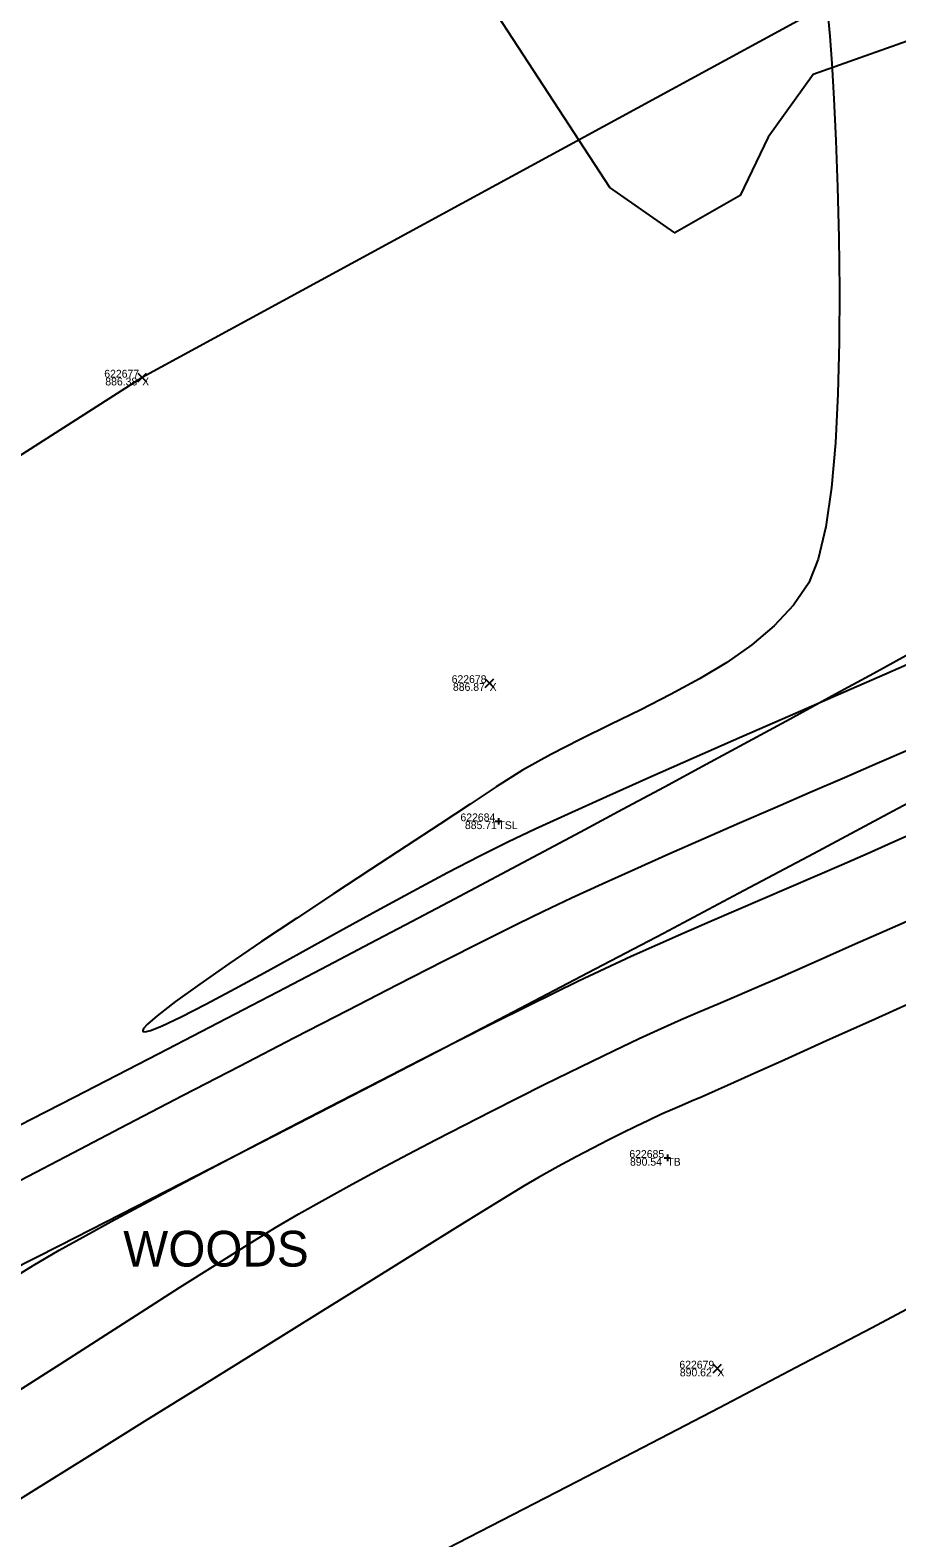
# Model space of a CAD drawing. Extents: x 1957117 to 1971063, y 701601 to 715861.
# Drawn here: x 1966950.7 to 1966989.5, y 709704.8 to 709772.4 of the extents above; entities that cross this region are included whole.
import ezdxf

# ---------------------------------------------------------------- set-up
doc = ezdxf.new("R2010")
doc.units = 0
for name, color, linetype in [('AP_X_Lights', 7, 'Continuous'), ('DT_X_Contour_Major', 7, 'Continuous'), ('DT_X_Contour_Minor', 7, 'Continuous'), ('DT_X_TIN_Hull', 7, 'Continuous'), ('GE_X_CL_20', 7, 'Continuous'), ('PV_P_Drive', 7, 'Continuous'), ('PV_P_Shoulder', 7, 'Continuous'), ('RS_Raster1', 7, 'Continuous'), ('RW_X_Esmt_RR', 7, 'Continuous'), ('SC_Scratch1', 7, 'Continuous'), ('SC_Shading5', 7, 'Continuous'), ('VG_X_Text', 7, 'Continuous'), ('VG_X_Tree_Line_Rt', 7, 'Continuous')]:
    doc.layers.add(name, color=color, linetype=linetype)

msp = doc.modelspace()

# ---------------------------------------------------------------- linework, layer by layer
at = {"layer": 'AP_X_Lights'}
for p, q in [((1966955.488, 709756.608), (1966955.876, 709756.998)), ((1966955.488, 709756.998), (1966955.876, 709756.608)), ((1966971.072, 709742.917), (1966971.46, 709743.307)), ((1966971.072, 709743.307), (1966971.46, 709742.917)), ((1966981.285, 709712.189), (1966981.673, 709712.579)), ((1966981.285, 709712.579), (1966981.673, 709712.189))]:
    msp.add_line(p, q, dxfattribs=at)
at = {"layer": 'DT_X_Contour_Major'}
msp.add_lwpolyline([(1966990.942, 709729.119), (1966988.554, 709728.045), (1966986.382, 709727.069), (1966984.504, 709726.225), (1966982.995, 709725.548), (1966981.934, 709725.071), (1966981.397, 709724.831), (1966980.804, 709724.57), (1966980.319, 709724.364), (1966979.889, 709724.182), (1966979.461, 709723.997), (1966978.981, 709723.781), (1966978.395, 709723.506), (1966977.821, 709723.23), (1966977.218, 709722.937), (1966976.578, 709722.619), (1966975.891, 709722.269), (1966975.149, 709721.879), (1966974.343, 709721.442), (1966973.465, 709720.951), (1966972.821, 709720.569), (1966971.693, 709719.88), (1966970.145, 709718.927), (1966968.245, 709717.752), (1966966.06, 709716.397), (1966963.657, 709714.904), (1966961.103, 709713.316), (1966958.464, 709711.673), (1966955.808, 709710.02), (1966953.201, 709708.396), (1966950.71, 709706.846), (1966948.402, 709705.41)], dxfattribs=at)
msp.add_lwpolyline([(1966990.942, 709729.119), (1966988.554, 709728.045), (1966986.382, 709727.069), (1966984.504, 709726.225), (1966982.995, 709725.548), (1966981.934, 709725.071), (1966981.397, 709724.831), (1966980.804, 709724.57), (1966980.319, 709724.364), (1966979.889, 709724.182), (1966979.461, 709723.997), (1966978.981, 709723.781), (1966978.395, 709723.506), (1966977.821, 709723.23), (1966977.218, 709722.937), (1966976.578, 709722.619), (1966975.891, 709722.269), (1966975.149, 709721.879), (1966974.343, 709721.442), (1966973.465, 709720.951), (1966972.821, 709720.569), (1966971.693, 709719.88), (1966970.145, 709718.927), (1966968.245, 709717.752), (1966966.06, 709716.397), (1966963.657, 709714.904), (1966961.103, 709713.316), (1966958.464, 709711.673), (1966955.808, 709710.02), (1966953.201, 709708.396), (1966950.71, 709706.846), (1966948.402, 709705.41)], dxfattribs=at)
at = {"layer": 'DT_X_Contour_Minor'}
for points in [[(1966986.456, 709772.9), (1966986.527, 709772.107), (1966986.613, 709770.887), (1966986.704, 709769.307), (1966986.793, 709767.436), (1966986.87, 709765.341), (1966986.927, 709763.091), (1966986.955, 709760.752), (1966986.944, 709758.393), (1966986.886, 709756.081), (1966986.772, 709753.885), (1966986.594, 709751.871), (1966986.342, 709750.108), (1966986.007, 709748.663), (1966985.581, 709747.604), (1966984.894, 709746.597), (1966984.033, 709745.674), (1966983.027, 709744.825), (1966981.898, 709744.036), (1966980.674, 709743.296), (1966979.38, 709742.593), (1966978.041, 709741.914), (1966976.682, 709741.248), (1966975.329, 709740.582), (1966974.008, 709739.904), (1966972.744, 709739.202), (1966971.562, 709738.464), (1966970.4, 709737.69), (1966969.037, 709736.792), (1966967.526, 709735.802), (1966965.919, 709734.748), (1966964.268, 709733.663), (1966962.625, 709732.577), (1966961.041, 709731.52), (1966959.57, 709730.523), (1966958.262, 709729.616), (1966957.171, 709728.831), (1966956.348, 709728.198), (1966955.917, 709727.822), (1966955.744, 709727.626), (1966955.707, 709727.54), (1966955.713, 709727.511), (1966955.735, 709727.492), (1966955.823, 709727.483), (1966956.058, 709727.539), (1966956.551, 709727.732), (1966957.424, 709728.143), (1966958.539, 709728.713), (1966959.852, 709729.413), (1966961.318, 709730.211), (1966962.892, 709731.078), (1966964.531, 709731.983), (1966966.188, 709732.896), (1966967.82, 709733.785), (1966969.381, 709734.621), (1966970.828, 709735.374), (1966972.115, 709736.012), (1966973.308, 709736.573), (1966974.787, 709737.25), (1966976.503, 709738.023), (1966978.405, 709738.871), (1966980.446, 709739.773), (1966982.574, 709740.709), (1966984.74, 709741.658), (1966986.894, 709742.598), (1966988.987, 709743.51), (1966990.97, 709744.371)], [(1966986.456, 709772.9), (1966986.527, 709772.107), (1966986.613, 709770.887), (1966986.704, 709769.307), (1966986.793, 709767.436), (1966986.87, 709765.341), (1966986.927, 709763.091), (1966986.955, 709760.752), (1966986.944, 709758.393), (1966986.886, 709756.081), (1966986.772, 709753.885), (1966986.594, 709751.871), (1966986.342, 709750.108), (1966986.007, 709748.663), (1966985.581, 709747.604), (1966984.894, 709746.597), (1966984.033, 709745.674), (1966983.027, 709744.825), (1966981.898, 709744.036), (1966980.674, 709743.296), (1966979.38, 709742.593), (1966978.041, 709741.914), (1966976.682, 709741.248), (1966975.329, 709740.582), (1966974.008, 709739.904), (1966972.744, 709739.202), (1966971.562, 709738.464), (1966970.4, 709737.69), (1966969.037, 709736.792), (1966967.526, 709735.802), (1966965.919, 709734.748), (1966964.268, 709733.663), (1966962.625, 709732.577), (1966961.041, 709731.52), (1966959.57, 709730.523), (1966958.262, 709729.616), (1966957.171, 709728.831), (1966956.348, 709728.198), (1966955.917, 709727.822), (1966955.744, 709727.626), (1966955.707, 709727.54), (1966955.713, 709727.511), (1966955.735, 709727.492), (1966955.823, 709727.483), (1966956.058, 709727.539), (1966956.551, 709727.732), (1966957.424, 709728.143), (1966958.539, 709728.713), (1966959.852, 709729.413), (1966961.318, 709730.211), (1966962.892, 709731.078), (1966964.531, 709731.983), (1966966.188, 709732.896), (1966967.82, 709733.785), (1966969.381, 709734.621), (1966970.828, 709735.374), (1966972.115, 709736.012), (1966973.308, 709736.573), (1966974.787, 709737.25), (1966976.503, 709738.023), (1966978.405, 709738.871), (1966980.446, 709739.773), (1966982.574, 709740.709), (1966984.74, 709741.658), (1966986.894, 709742.598), (1966988.987, 709743.51), (1966990.97, 709744.371)], [(1966950.222, 709720.831), (1966952.566, 709722.056), (1966955.017, 709723.335), (1966957.526, 709724.639), (1966960.043, 709725.945), (1966962.518, 709727.224), (1966964.9, 709728.451), (1966967.141, 709729.599), (1966969.189, 709730.644), (1966970.996, 709731.557), (1966972.511, 709732.313), (1966973.685, 709732.886), (1966974.945, 709733.481), (1966976.315, 709734.112), (1966977.775, 709734.773), (1966979.301, 709735.454), (1966980.873, 709736.147), (1966982.469, 709736.845), (1966984.066, 709737.539), (1966985.643, 709738.222), (1966987.178, 709738.884), (1966988.649, 709739.518), (1966990.034, 709740.116)], [(1966950.222, 709720.831), (1966952.566, 709722.056), (1966955.017, 709723.335), (1966957.526, 709724.639), (1966960.043, 709725.945), (1966962.518, 709727.224), (1966964.9, 709728.451), (1966967.141, 709729.599), (1966969.189, 709730.644), (1966970.996, 709731.557), (1966972.511, 709732.313), (1966973.685, 709732.886), (1966974.945, 709733.481), (1966976.315, 709734.112), (1966977.775, 709734.773), (1966979.301, 709735.454), (1966980.873, 709736.147), (1966982.469, 709736.845), (1966984.066, 709737.539), (1966985.643, 709738.222), (1966987.178, 709738.884), (1966988.649, 709739.518), (1966990.034, 709740.116)], [(1966949.619, 709716.271), (1966950.787, 709716.996), (1966951.963, 709717.686), (1966953.022, 709718.278), (1966954.293, 709718.973), (1966955.742, 709719.752), (1966957.337, 709720.601), (1966959.046, 709721.503), (1966960.836, 709722.44), (1966962.675, 709723.396), (1966964.531, 709724.356), (1966966.37, 709725.301), (1966968.161, 709726.216), (1966969.871, 709727.085), (1966971.468, 709727.89), (1966972.919, 709728.615), (1966974.192, 709729.244), (1966975.255, 709729.759), (1966976.436, 709730.318), (1966977.615, 709730.862), (1966978.793, 709731.393), (1966979.969, 709731.915), (1966981.146, 709732.429), (1966982.323, 709732.938), (1966983.501, 709733.444), (1966984.681, 709733.95), (1966985.864, 709734.457), (1966987.051, 709734.97), (1966988.242, 709735.489), (1966989.438, 709736.018), (1966990.585, 709736.525)], [(1966949.619, 709716.271), (1966950.787, 709716.996), (1966951.963, 709717.686), (1966953.022, 709718.278), (1966954.293, 709718.973), (1966955.742, 709719.752), (1966957.337, 709720.601), (1966959.046, 709721.503), (1966960.836, 709722.44), (1966962.675, 709723.396), (1966964.531, 709724.356), (1966966.37, 709725.301), (1966968.161, 709726.216), (1966969.871, 709727.085), (1966971.468, 709727.89), (1966972.919, 709728.615), (1966974.192, 709729.244), (1966975.255, 709729.759), (1966976.436, 709730.318), (1966977.615, 709730.862), (1966978.793, 709731.393), (1966979.969, 709731.915), (1966981.146, 709732.429), (1966982.323, 709732.938), (1966983.501, 709733.444), (1966984.681, 709733.95), (1966985.864, 709734.457), (1966987.051, 709734.97), (1966988.242, 709735.489), (1966989.438, 709736.018), (1966990.585, 709736.525)], [(1966950.152, 709711.395), (1966952, 709712.58), (1966953.84, 709713.762), (1966955.635, 709714.914), (1966957.35, 709716.01), (1966958.951, 709717.025), (1966960.402, 709717.932), (1966961.668, 709718.705), (1966962.714, 709719.318), (1966963.891, 709719.979), (1966965.107, 709720.648), (1966966.349, 709721.319), (1966967.607, 709721.988), (1966968.867, 709722.649), (1966970.12, 709723.297), (1966971.354, 709723.927), (1966972.556, 709724.535), (1966973.716, 709725.114), (1966974.821, 709725.66), (1966975.862, 709726.168), (1966976.825, 709726.633), (1966977.967, 709727.173), (1966978.965, 709727.631), (1966979.86, 709728.031), (1966980.695, 709728.393), (1966981.511, 709728.74), (1966982.349, 709729.094), (1966983.252, 709729.479), (1966984.261, 709729.914), (1966985.418, 709730.424), (1966986.388, 709730.855), (1966987.665, 709731.418), (1966989.196, 709732.094), (1966990.931, 709732.859)], [(1966950.152, 709711.395), (1966952, 709712.58), (1966953.84, 709713.762), (1966955.635, 709714.914), (1966957.35, 709716.01), (1966958.951, 709717.025), (1966960.402, 709717.932), (1966961.668, 709718.705), (1966962.714, 709719.318), (1966963.891, 709719.979), (1966965.107, 709720.648), (1966966.349, 709721.319), (1966967.607, 709721.988), (1966968.867, 709722.649), (1966970.12, 709723.297), (1966971.354, 709723.927), (1966972.556, 709724.535), (1966973.716, 709725.114), (1966974.821, 709725.66), (1966975.862, 709726.168), (1966976.825, 709726.633), (1966977.967, 709727.173), (1966978.965, 709727.631), (1966979.86, 709728.031), (1966980.695, 709728.393), (1966981.511, 709728.74), (1966982.349, 709729.094), (1966983.252, 709729.479), (1966984.261, 709729.914), (1966985.418, 709730.424), (1966986.388, 709730.855), (1966987.665, 709731.418), (1966989.196, 709732.094), (1966990.931, 709732.859)]]:
    msp.add_lwpolyline(points, dxfattribs=at)
at = {"layer": 'DT_X_TIN_Hull'}
msp.add_lwpolyline([(1967144.933, 709873.844), (1967071.604, 709830.09), (1967031.673, 709803.572), (1966986.619, 709773.615), (1966955.682, 709756.803), (1966927.814, 709738.999), (1966897.447, 709727.452), (1966852.32, 709705.435), (1966803.426, 709687.834), (1966750.06, 709662.11), (1966705.312, 709644.884), (1966663.171, 709626.843)], dxfattribs=at)
at = {"layer": 'GE_X_CL_20'}
msp.add_arc((1966097.625, 711403.626), 1909.859, 292.487031, 307.269944, dxfattribs=at)
at = {"layer": 'PV_P_Drive'}
for p, q in [((1966971.661, 709737.062), (1966971.661, 709736.77)), ((1966971.515, 709736.916), (1966971.807, 709736.916)), ((1966971.661, 709736.916), (1966971.661, 709736.916)), ((1966979.092, 709721.827), (1966979.384, 709721.827)), ((1966979.238, 709721.973), (1966979.238, 709721.681)), ((1966979.238, 709721.827), (1966979.238, 709721.827))]:
    msp.add_line(p, q, dxfattribs=at)
at = {"layer": 'RW_X_Esmt_RR'}
for centre, radius, start, end in [((1966217.488, 711154.824), 1608.144, 291.792397, 311.285621), ((1966097.625, 711403.626), 1889.859, 292.487031, 307.269944), ((1966097.625, 711403.626), 1939.859, 292.487031, 307.269944)]:
    msp.add_arc(centre, radius, start, end, dxfattribs=at)
at = {"layer": 'SC_Shading5'}
for points in [[(1963589.678, 706586.994), (1963626.625, 706689.548), (1963651.76, 706746.832), (1963668.09, 706778.596), (1963682.768, 706805.402), (1963734.424, 706911.594), (1963826.849, 707116.717), (1963877.258, 707215.645), (1963964.981, 707354.472), (1964070.526, 707509.355), (1964132.574, 707601.994), (1964163.9, 707642.169), (1964191.2, 707685.167), (1964278.98, 707807.131), (1964326.11, 707874.364), (1964396.427, 707968.962), (1964508.519, 708133.679), (1964655.588, 708336.552), (1964745.319, 708429.172), (1964840.327, 708522.317), (1964988.178, 708660.245), (1965089.796, 708739.041), (1965251.743, 708835.216), (1965415.807, 708922.048), (1965866.2, 709149.38), (1966173.543, 709294.131), (1966283.627, 709338.196), (1966534.003, 709419.214), (1966689.084, 709471.266), (1967008.468, 709641.817), (1967166.677, 709750.124), (1967422.113, 709931.083), (1967818.707, 710198.831), (1968187.021, 710459.852), (1968360.589, 710592.493), (1968496.543, 710707.847), (1968606.427, 710809.378), (1968733.391, 710937.091), (1968807.28, 711025.4), (1968843.008, 711077.094), (1968863.233, 711106.099), (1968909.747, 711171.311), (1968974.133, 711279.559), (1969130.932, 711546.915), (1969247.433, 711744.686), (1969402.714, 712016.424), (1969505.287, 712191.789), (1969666.311, 712460.805), (1969771.586, 712639.896), (1969880.058, 712820.917), (1969964.994, 712955.706), (1969990.005, 713000.084), (1970030.065, 713068.479)], [(1963609.915, 706579.703), (1963646.615, 706681.572), (1963671.193, 706737.585), (1963687.092, 706768.511), (1963701.884, 706795.526), (1963753.906, 706902.469), (1963846.249, 707107.41), (1963895.973, 707204.994), (1963982.966, 707342.667), (1964088.35, 707497.312), (1964150.015, 707589.379), (1964181.502, 707629.761), (1964209.024, 707673.109), (1964296.517, 707794.674), (1964343.552, 707861.772), (1964413.958, 707956.489), (1964526.123, 708121.313), (1964672.104, 708322.686), (1964760.576, 708414.006), (1964855.195, 708506.77), (1965002.134, 708643.847), (1965101.925, 708721.226), (1965262.272, 708816.451), (1965425.685, 708902.939), (1965875.63, 709130.044), (1966182.13, 709274.398), (1966290.944, 709317.954), (1966540.737, 709398.785), (1966697.632, 709451.445), (1967019.644, 709623.399), (1967178.971, 709732.471), (1967434.35, 709913.39), (1967830.945, 710181.14), (1968199.774, 710442.525), (1968374.086, 710575.735), (1968510.806, 710691.739), (1968621.36, 710793.889), (1968749.296, 710922.58), (1968824.413, 711012.355), (1968860.678, 711064.827), (1968880.812, 711093.701), (1968927.778, 711159.547), (1968992.655, 711268.62), (1969149.476, 711536.015), (1969266.039, 711733.891), (1969421.336, 712005.657), (1969523.8, 712180.835), (1969684.812, 712449.831), (1969790.084, 712628.917), (1969898.385, 712809.653), (1969983.474, 712944.685), (1970008.657, 712989.367), (1970048.626, 713057.607)]]:
    msp.add_spline(points, degree=3, dxfattribs=at)
at = {"layer": 'VG_X_Tree_Line_Rt'}
msp.add_lwpolyline([(1967017.169, 709797.57), (1967018.769, 709791.251), (1967012.875, 709783.562), (1967008.949, 709779.586), (1967004.581, 709776.22), (1967001.688, 709773.739), (1966995.09, 709772.125), (1966991.172, 709772.297), (1966985.779, 709770.398), (1966983.759, 709767.587), (1966982.509, 709764.961), (1966979.567, 709763.294), (1966976.659, 709765.319), (1966971.64, 709773.015)], dxfattribs=at)

# ---------------------------------------------------------------- texts
at = {"layer": 'PV_P_Shoulder'}
for s, p in [('886.38', (1966954.029, 709756.453)), ('886.87', (1966969.621, 709742.762)), ('885.71', (1966970.158, 709736.566)), ('890.54', (1966977.563, 709721.477)), ('890.62', (1966979.798, 709712.034))]:
    msp.add_text(s, height=0.35, dxfattribs=at).set_placement(p)
at = {"layer": 'RS_Raster1'}
for s, p in [('622677', (1966953.982, 709756.803)), ('622678', (1966969.563, 709743.112)), ('622684', (1966969.958, 709736.916)), ('622685', (1966977.532, 709721.827)), ('622679', (1966979.776, 709712.384))]:
    msp.add_text(s, height=0.35, dxfattribs=at).set_placement(p)
at = {"layer": 'SC_Scratch1'}
for s, p in [('X', (1966955.682, 709756.453)), ('X', (1966971.266, 709742.762)), ('TSL', (1966971.661, 709736.566)), ('TB', (1966979.238, 709721.477)), ('X', (1966981.479, 709712.034))]:
    msp.add_text(s, height=0.35, dxfattribs=at).set_placement(p)
at = {"layer": 'VG_X_Text'}
msp.add_text('WOODS', height=1.6, dxfattribs=at).set_placement((1966954.832, 709716.957))

doc.saveas('drawing.dxf')
